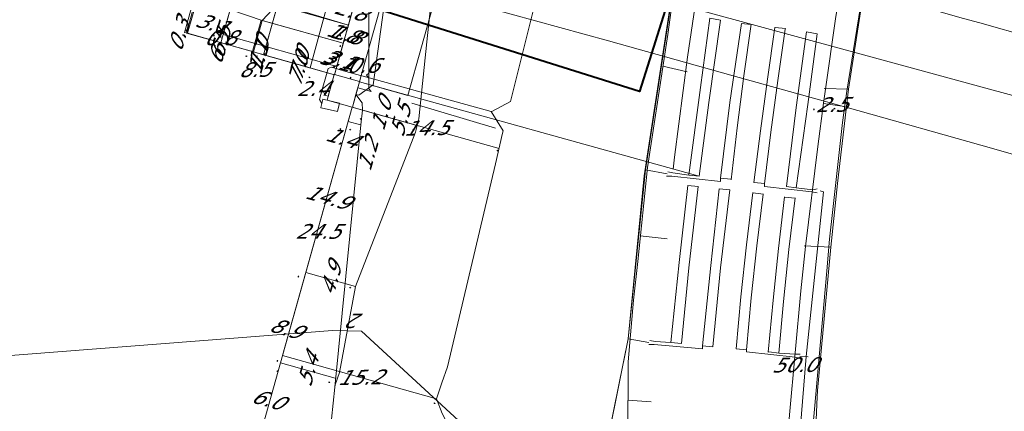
# Model space of a CAD drawing. Header units: metres. Extents: x 124576 to 133557, y 395865 to 402386.
# Tile 432 of 447: x 133003 to 133096, y 401091 to 401128. Entities that reach past the tile are written whole.
import ezdxf
from ezdxf.enums import TextEntityAlignment as Align

# ---------------------------------------------------------------- set-up
doc = ezdxf.new("R2010")
doc.units = ezdxf.units.M
doc.header["$MEASUREMENT"] = 0
for name, color, linetype, lineweight, true_color in [('LG_AanduidingEisVoorzorgsmaatregel', 7, 'Continuous', 40, 0xf7284a), ('LG_buisleidingGevaarlijkeInhoud_Petrochemical_Pipeline_Services', 7, 'Continuous', 13, 0x000000), ('LG_Datatransport_KPN_BV', 3, 'Continuous', 13, 0x00ff00), ('LG_Datatransport_Ziggo_BV', 3, 'Continuous', 13, 0x00ff00), ('LG_Laag_Spanning', 7, 'Continuous', 13, 0x960000), ('LG_Laag_Spanning_Enexis_Netbeheer_BV', 7, 'Continuous', 13, 0x960000), ('LG_Laag_Spanning_Gemeente_Tilburg_Ruimtelijke_Uitvoering', 7, 'Continuous', 13, 0x960000), ('LG_Midden_Spanning', 7, 'Continuous', 13, 0xd20000), ('LG_Midden_Spanning_Enexis_Netbeheer_BV', 7, 'Continuous', 13, 0xd20000), ('LG_Riool_Vrij_Verval_Gemeente_Tilburg_Ruimtelijke_Uitvoering', 7, 'Continuous', 13, 0xca00a0), ('LG_RRPWest_buisleidingGevaarlijkeInhoud_Rotterdam-Rijn_Pijpleiding_Mij_NV_West', 7, 'Continuous', 13, 0x000000), ('MV_Datatransport_lijn', 3, 'Continuous', 0, 0x00ff00)]:
    doc.layers.add(name, color=color, linetype=linetype, lineweight=lineweight, true_color=true_color)
for name, color, linetype, lineweight in [('MV_Datatransport', 7, 'Continuous', 0), ('MV_Laag_Spanning', 7, 'Continuous', 0), ('MV_Laag_Spanning_lijn', 7, 'Continuous', 0), ('MV_Laag_Spanning_pijl', 7, 'Continuous', 0), ('MV_Midden_Spanning', 7, 'Continuous', 0), ('MV_Midden_Spanning_lijn', 7, 'Continuous', 0), ('MV_Midden_Spanning_pijl', 7, 'Continuous', 0)]:
    doc.layers.add(name, color=color, linetype=linetype, lineweight=lineweight)
doc.styles.add('Klic_Annotatie', font='verdanai.ttf', dxfattribs={"oblique": 20, "height": 1.4})

# ---------------------------------------------------------------- blocks, each defined once
blk = doc.blocks.new('m_pijl')
at = {"layer": 'MV_Laag_Spanning_pijl'}
blk.add_hatch(color=7, dxfattribs=at).paths.add_polyline_path([(-1, -0.33), (-1, 0), (-1, 0.33), (0, 0)])
at = {"layer": 'MV_Laag_Spanning_pijl', "flags": 128}
blk.add_lwpolyline([(-1, 0), (-1, 0.33), (0, 0), (-1, -0.33), (-1, 0)], close=True, dxfattribs=at)
blk = doc.blocks.new('m_pijl_1')
at = {"layer": 'MV_Midden_Spanning_pijl'}
blk.add_hatch(color=7, dxfattribs=at).paths.add_polyline_path([(-1, -0.33), (-1, 0), (-1, 0.33), (0, 0)])
at = {"layer": 'MV_Midden_Spanning_pijl', "flags": 128}
blk.add_lwpolyline([(-1, 0), (-1, 0.33), (0, 0), (-1, -0.33), (-1, 0)], close=True, dxfattribs=at)

msp = doc.modelspace()

# ---------------------------------------------------------------- linework, layer by layer
at = {"layer": 'LG_AanduidingEisVoorzorgsmaatregel', "flags": 128}
msp.add_lwpolyline([(133018.415, 401135.195), (133004.11, 401139.707), (133013.134, 401168.317), (133056.142, 401154.752), (133070.447, 401150.24), (133061.423, 401121.629), (133018.415, 401135.195)], close=True, dxfattribs=at)
at = {"layer": 'LG_buisleidingGevaarlijkeInhoud_Petrochemical_Pipeline_Services', "flags": 128}
msp.add_lwpolyline([(132919.617, 401174.3), (132938.697, 401168.185), (132957.347, 401162.131), (132975.111, 401156.562), (132994.489, 401150.272), (133013.679, 401144.231), (133032.944, 401138.529), (133036.999, 401137.406), (133040.294, 401136.468), (133043.345, 401135.615), (133045.371, 401135.176), (133047.089, 401134.783), (133047.089, 401134.783), (133048.802, 401134.32), (133051.003, 401133.725), (133054.139, 401132.877), (133057.83, 401131.879), (133061.56, 401130.87), (133061.561, 401130.87), (133063.742, 401130.28), (133063.743, 401130.28), (133065.742, 401129.739), (133200.843, 401092.954)], dxfattribs=at)
at = {"layer": 'LG_Datatransport_KPN_BV', "flags": 128}
msp.add_lwpolyline([(132859.836, 401093.82), (132876.176, 401093.027), (132934.285, 401093.328), (132990.171, 401095.676), (133000, 401096.435), (133032.251, 401098.926), (133034.991, 401098.871), (133056.667, 401078.927)], dxfattribs=at)
at = {"layer": 'LG_Datatransport_Ziggo_BV', "flags": 128}
for points in [[(132855.431, 400967.966), (132855.49, 400970.16), (132856.293, 400974.367), (132857.073, 400987.32), (132858.152, 401037.842), (132858.55, 401044.051), (132857.709, 401047.416), (132861.476, 401116.882), (132862.538, 401127.026), (132874.369, 401137.968), (132874.546, 401152.246), (132875.03, 401162.121), (132876.196, 401176.45), (132896.131, 401170.697), (132943.439, 401155.15), (132991.129, 401140.124), (133025.572, 401128.389), (133027.053, 401129.957), (133042.57, 401144.895), (133044.279, 401146.22), (133044.691, 401156.774), (133044.595, 401156.878), (133044.699, 401156.974), (133049.621, 401282.894)], [(133049.621, 401282.894), (133044.279, 401146.22), (133042.57, 401144.895), (133027.053, 401129.957), (133025.572, 401128.389), (132991.129, 401140.124), (132943.439, 401155.15), (132896.131, 401170.697), (132876.196, 401176.45), (132875.03, 401162.121), (132874.546, 401152.246), (132874.369, 401137.968), (132862.538, 401127.026), (132861.476, 401116.882), (132857.709, 401047.416), (132858.55, 401044.051), (132858.152, 401037.842), (132857.073, 400987.32), (132856.293, 400974.367), (132855.49, 400970.16), (132855.431, 400967.966)], [(133049.621, 401282.894), (133044.699, 401156.974), (133044.595, 401156.878), (133044.691, 401156.774), (133044.279, 401146.22), (133042.57, 401144.895), (133027.053, 401129.957), (133025.572, 401128.389), (132991.129, 401140.124), (132943.439, 401155.15), (132896.131, 401170.697), (132876.196, 401176.45), (132875.03, 401162.121), (132874.546, 401152.246), (132874.369, 401137.968), (132862.538, 401127.026), (132861.476, 401116.882), (132857.709, 401047.416), (132858.55, 401044.051), (132858.152, 401037.842), (132857.073, 400987.32), (132856.293, 400974.367), (132855.49, 400970.16), (132855.431, 400967.966)], [(132855.431, 400967.966), (132855.49, 400970.16), (132856.293, 400974.367), (132857.073, 400987.32), (132858.152, 401037.842), (132858.55, 401044.051), (132857.709, 401047.416), (132861.476, 401116.882), (132862.538, 401127.026), (132874.369, 401137.968), (132874.546, 401152.246), (132875.03, 401162.121), (132876.196, 401176.45), (132896.131, 401170.697), (132943.439, 401155.15), (132991.129, 401140.124), (133025.572, 401128.389), (133027.053, 401129.957), (133042.57, 401144.895), (133044.279, 401146.22), (133044.691, 401156.774), (133044.595, 401156.878), (133044.699, 401156.974), (133049.621, 401282.894)], [(133027.053, 401129.957), (133025.572, 401128.389), (132991.129, 401140.124), (132943.439, 401155.15), (132896.131, 401170.697), (132876.196, 401176.45), (132875.03, 401162.121), (132874.546, 401152.246), (132874.369, 401137.968), (132862.538, 401127.026), (132861.476, 401116.882), (132857.709, 401047.416)], [(133027.053, 401129.957), (133025.572, 401128.389), (132991.129, 401140.124), (132943.439, 401155.15), (132896.131, 401170.697), (132876.196, 401176.45), (132875.03, 401162.121), (132874.546, 401152.246), (132874.369, 401137.968), (132862.538, 401127.026), (132861.476, 401116.882), (132857.709, 401047.416)], [(133027.053, 401129.957), (133025.572, 401128.389), (132991.129, 401140.124), (132943.439, 401155.15), (132896.131, 401170.697), (132876.196, 401176.45), (132875.03, 401162.121), (132874.546, 401152.246), (132874.369, 401137.968), (132862.538, 401127.026), (132861.476, 401116.882), (132857.709, 401047.416)], [(133027.053, 401129.957), (133025.572, 401128.389), (132991.129, 401140.124), (132943.439, 401155.15), (132896.131, 401170.697), (132876.196, 401176.45), (132875.03, 401162.121), (132874.546, 401152.246), (132874.369, 401137.968), (132862.538, 401127.026), (132861.476, 401116.882), (132857.709, 401047.416)], [(133027.053, 401129.957), (133025.572, 401128.389), (132991.129, 401140.124), (132943.439, 401155.15), (132896.131, 401170.697), (132876.196, 401176.45), (132875.03, 401162.121), (132874.546, 401152.246), (132874.369, 401137.968), (132862.538, 401127.026), (132861.476, 401116.882), (132857.709, 401047.416)]]:
    msp.add_lwpolyline(points, dxfattribs=at)
at = {"layer": 'LG_Laag_Spanning', "flags": 128}
for points in [[(133034.132, 401120.13), (133034.133, 401120.13), (133034.135, 401120.131), (133034.136, 401120.131), (133034.137, 401120.132), (133034.138, 401120.133), (133034.139, 401120.134), (133034.139, 401120.135), (133034.14, 401120.136), (133034.141, 401120.137), (133034.659, 401121.979), (133034.821, 401122.557), (133034.821, 401122.559), (133034.821, 401122.56), (133034.821, 401122.561), (133034.821, 401122.562), (133034.82, 401122.564), (133034.82, 401122.565), (133034.819, 401122.566), (133034.818, 401122.567), (133034.817, 401122.568), (133034.816, 401122.568), (133034.815, 401122.569), (133034.814, 401122.57), (133032.434, 401123.24), (133032.433, 401123.24), (133032.431, 401123.24), (133032.43, 401123.24), (133032.429, 401123.24), (133032.428, 401123.239), (133032.426, 401123.239), (133032.425, 401123.238), (133032.424, 401123.237), (133032.423, 401123.236), (133032.423, 401123.235), (133032.422, 401123.234), (133032.421, 401123.233), (133031.847, 401121.189), (133031.741, 401120.813), (133031.741, 401120.812), (133031.741, 401120.81), (133031.741, 401120.809), (133031.741, 401120.808), (133031.742, 401120.807), (133031.742, 401120.805), (133031.743, 401120.804), (133031.744, 401120.803), (133031.745, 401120.802), (133031.746, 401120.802), (133031.747, 401120.801), (133031.748, 401120.8), (133034.128, 401120.13), (133034.13, 401120.13), (133034.131, 401120.13), (133034.132, 401120.13)], [(133032.728, 401119.74), (133032.729, 401119.74), (133032.73, 401119.741), (133032.731, 401119.741), (133032.732, 401119.742), (133032.733, 401119.743), (133032.734, 401119.744), (133032.735, 401119.745), (133032.735, 401119.746), (133032.736, 401119.748), (133032.911, 401120.528), (133032.911, 401120.529), (133032.911, 401120.53), (133032.911, 401120.532), (133032.911, 401120.533), (133032.91, 401120.534), (133032.91, 401120.535), (133032.909, 401120.536), (133032.908, 401120.537), (133032.907, 401120.538), (133032.906, 401120.539), (133032.905, 401120.539), (133032.903, 401120.54), (133031.343, 401120.892), (133031.342, 401120.892), (133031.341, 401120.892), (133031.339, 401120.892), (133031.338, 401120.892), (133031.337, 401120.891), (133031.336, 401120.891), (133031.335, 401120.89), (133031.334, 401120.889), (133031.333, 401120.888), (133031.332, 401120.887), (133031.332, 401120.886), (133031.331, 401120.884), (133031.243, 401120.494), (133031.155, 401120.103), (133031.155, 401120.102), (133031.155, 401120.101), (133031.155, 401120.099), (133031.155, 401120.098), (133031.156, 401120.097), (133031.156, 401120.096), (133031.157, 401120.095), (133031.158, 401120.094), (133031.159, 401120.093), (133031.16, 401120.092), (133031.161, 401120.092), (133031.163, 401120.091), (133032.724, 401119.74), (133032.725, 401119.74), (133032.726, 401119.74), (133032.728, 401119.74)]]:
    msp.add_lwpolyline(points, dxfattribs=at)
at = {"layer": 'LG_Laag_Spanning_Enexis_Netbeheer_BV'}
for p, q in [((133035.716, 401123.374), (133035.715, 401122.89)), ((133035.912, 401121.626), (133034.649, 401121.982)), ((133047.752, 401118.166), (133039.789, 401120.532)), ((133047.752, 401118.166), (133039.789, 401120.532))]:
    msp.add_line(p, q, dxfattribs=at)
at = {"layer": 'LG_Laag_Spanning_Enexis_Netbeheer_BV', "flags": 128}
for points in [[(133050.539, 401275.096), (133045.326, 401142.319), (133044.93, 401142.042), (133035.36, 401145.141), (133035.744, 401144.613), (133035.731, 401134.974), (133035.716, 401123.374), (133035.715, 401122.89), (133035.713, 401121.888), (133035.912, 401121.626), (133034.649, 401121.982)], [(133034.649, 401121.982), (133035.912, 401121.626), (133035.713, 401121.888), (133035.715, 401122.89), (133035.483, 401123.198), (133035.716, 401123.374), (133035.731, 401134.974), (133035.744, 401144.613), (133035.36, 401145.141), (133028.058, 401147.507), (133027.767, 401148.05), (133027.893, 401148.498), (133029.101, 401152.787), (133029.153, 401152.973), (133028.834, 401153.566), (132999.505, 401163.447), (132911.063, 401192.089)], [(133085.656, 401149.589), (133085.305, 401147.591), (133081.111, 401121.676), (133080.707, 401118.704), (133079.797, 401110.439)], [(133085.656, 401149.589), (133085.305, 401147.591), (133081.111, 401121.676), (133080.707, 401118.704), (133079.797, 401110.439)], [(133031.857, 401121.186), (133031.597, 401121.259), (133031.28, 401121.825), (133031.676, 401123.232), (133031.839, 401123.81), (133032.148, 401123.933), (133033.529, 401123.544), (133036.42, 401122.741), (133047.333, 401119.749), (133047.391, 401119.729), (133049.173, 401120.698), (133055.615, 401146.527)], [(133055.615, 401146.527), (133049.173, 401120.698), (133047.391, 401119.729), (133047.333, 401119.749)], [(133035.36, 401145.141), (133035.744, 401144.613), (133035.731, 401134.974), (133035.716, 401123.374)], [(133043.028, 401075.525), (133044.461, 401075.702), (133048.575, 401076.816), (133049.197, 401077.227), (133049.641, 401077.83), (133048.763, 401079.066), (133042.672, 401091.058), (133042.13, 401092.44), (133042.649, 401093.961), (133043.167, 401095.481), (133047.742, 401114.752), (133048.41, 401117.676), (133048.457, 401117.888), (133047.333, 401119.749), (133036.42, 401122.741), (133033.529, 401123.544), (133032.148, 401123.933), (133031.839, 401123.81), (133031.676, 401123.232), (133031.28, 401121.825), (133031.026, 401120.878), (133031.253, 401120.492)], [(133043.028, 401075.525), (133044.461, 401075.702), (133048.575, 401076.816), (133049.197, 401077.227), (133049.641, 401077.83), (133048.763, 401079.066), (133042.672, 401091.058), (133042.13, 401092.44), (133042.649, 401093.961), (133043.167, 401095.481), (133047.742, 401114.752), (133048.41, 401117.676), (133048.457, 401117.888), (133047.333, 401119.749), (133036.42, 401122.741), (133033.529, 401123.544), (133032.148, 401123.933), (133031.839, 401123.81), (133031.676, 401123.232), (133031.28, 401121.825), (133031.026, 401120.878), (133031.253, 401120.492)], [(133043.028, 401075.525), (133044.461, 401075.702), (133048.575, 401076.816), (133049.197, 401077.227), (133049.641, 401077.83), (133048.763, 401079.066), (133042.672, 401091.058), (133042.13, 401092.44), (133042.649, 401093.961), (133043.167, 401095.481), (133047.742, 401114.752), (133048.41, 401117.676), (133048.457, 401117.888), (133047.333, 401119.749), (133036.42, 401122.741), (133033.529, 401123.544), (133032.148, 401123.933), (133031.839, 401123.81), (133031.676, 401123.232), (133031.28, 401121.825), (133031.026, 401120.878), (133031.253, 401120.492)], [(133047.333, 401119.749), (133036.42, 401122.741), (133033.529, 401123.544), (133032.148, 401123.933), (133031.839, 401123.81), (133031.676, 401123.232), (133031.28, 401121.825)], [(133035.715, 401122.89), (133035.483, 401123.198), (133035.716, 401123.374)], [(133035.715, 401122.89), (133035.713, 401121.888), (133035.912, 401121.626)], [(133031.253, 401120.492), (133031.026, 401120.878), (133031.28, 401121.825)], [(133031.857, 401121.186), (133031.597, 401121.259), (133031.28, 401121.825)], [(133043.028, 401075.525), (133044.461, 401075.702), (133048.575, 401076.816), (133049.197, 401077.227), (133049.641, 401077.83), (133048.763, 401079.066), (133042.672, 401091.058), (133042.13, 401092.44), (133042.649, 401093.961), (133043.167, 401095.481), (133047.742, 401114.752), (133048.41, 401117.676), (133048.457, 401117.888), (133047.333, 401119.749)], [(133079.797, 401110.439), (133079.485, 401107.602), (133079.207, 401104.616), (133076.279, 401071.586), (133076.251, 401071.347), (133076.127, 401069.864), (133076.125, 401069.845)], [(133079.797, 401110.439), (133079.485, 401107.602), (133079.207, 401104.616), (133076.279, 401071.586), (133076.251, 401071.347), (133076.127, 401069.864), (133076.125, 401069.845)]]:
    msp.add_lwpolyline(points, dxfattribs=at)
at = {"layer": 'LG_Laag_Spanning_Gemeente_Tilburg_Ruimtelijke_Uitvoering'}
for p, q in [((133062.003, 401114.208), (133069.25, 401161.8)), ((133062.003, 401114.208), (133064.057, 401113.818)), ((133064.1, 401114), (133064.6, 401113.9)), ((133064, 401113.6), (133064.5, 401113.6)), ((133078.3, 401112), (133077.8, 401112.1)), ((133077.9, 401112.3), (133078.3, 401112.4)), ((133056.641, 401079.9), (133060.35, 401098.15)), ((133060.35, 401098.15), (133062.3, 401097.8)), ((133062.4, 401098), (133062.9, 401097.9)), ((133062.3, 401097.6), (133062.8, 401097.6)), ((133076.7, 401096.7), (133076.2, 401096.7)), ((133076.2, 401096.4), (133076.6, 401096.3)), ((133077.455, 401096.433), (133076.662, 401096.501))]:
    msp.add_line(p, q, dxfattribs=at)
at = {"layer": 'LG_Laag_Spanning_Gemeente_Tilburg_Ruimtelijke_Uitvoering', "flags": 128}
for points in [[(133060.35, 401098.15), (133061.869, 401113.628), (133069.25, 401161.8)], [(133069.1, 401113.4), (133070, 401120.6), (133071.1, 401128.1), (133072, 401128), (133072.037, 401128.025), (133071.335, 401123.111), (133070.699, 401118.187), (133070.129, 401113.256), (133070.1, 401113.3), (133069.1, 401113.4), (133069.1, 401113.1), (133064.5, 401113.6)], [(133066.1, 401113.7), (133067.2, 401122), (133068.1, 401128.6), (133069.1, 401128.4), (133068, 401120.6), (133067.1, 401113.6), (133066.1, 401113.7), (133064.6, 401113.9)], [(133073.3, 401112.9), (133072.3, 401113), (133072.298, 401112.99), (133072.906, 401117.902), (133073.565, 401122.807), (133074.276, 401127.705), (133074.3, 401127.7), (133075.3, 401127.6), (133075.268, 401127.561), (133074.558, 401122.674), (133073.901, 401117.779), (133073.297, 401112.877), (133073.3, 401112.9), (133073.3, 401112.6), (133077.8, 401112.1)], [(133076.3, 401112.5), (133075.4, 401112.6), (133076.3, 401120.1), (133077.3, 401127.3), (133078.3, 401127.1), (133077.4, 401120.4), (133076.3, 401112.5), (133077.9, 401112.3)], [(133056.5, 401079.4), (133056.673, 401080.042), (133060.35, 401098.15), (133062.003, 401114.208)], [(133062.9, 401097.9), (133064.4, 401097.8), (133065.4, 401097.7), (133066.1, 401104.9), (133067, 401112.6), (133066, 401112.7), (133065.2, 401105.4), (133064.4, 401097.8)], [(133062.8, 401097.6), (133067.4, 401097.2), (133067.4, 401097.5), (133068.4, 401097.4), (133069.1, 401104.9), (133070, 401112.3), (133069, 401112.4), (133068.2, 401105.1), (133067.4, 401097.5)], [(133076.2, 401096.4), (133071.6, 401096.9), (133071.6, 401097.1), (133071.584, 401097.09), (133072.043, 401102.034), (133072.575, 401106.971), (133073.179, 401111.899), (133073.2, 401111.9), (133072.2, 401112), (133072.176, 401112.032), (133071.583, 401107.09), (133071.054, 401102.14), (133070.589, 401097.184), (133070.6, 401097.2), (133071.6, 401097.1)], [(133078.6, 401112.2), (133078.9, 401112.1), (133077.265, 401096.474), (133075.8, 401078.6), (133075.575, 401069.613)], [(133076.2, 401096.7), (133074.7, 401096.8), (133074.653, 401096.79), (133075.106, 401101.708), (133075.621, 401106.62), (133076.199, 401111.524), (133076.2, 401111.5), (133075.2, 401111.6), (133075.207, 401111.641), (133074.635, 401106.73), (133074.119, 401101.812), (133073.658, 401096.889), (133073.7, 401096.9), (133074.7, 401096.8)]]:
    msp.add_lwpolyline(points, dxfattribs=at)
at = {"layer": 'LG_Midden_Spanning', "flags": 128}
msp.add_lwpolyline([(133034.132, 401120.13), (133034.133, 401120.13), (133034.135, 401120.131), (133034.136, 401120.131), (133034.137, 401120.132), (133034.138, 401120.133), (133034.139, 401120.134), (133034.139, 401120.135), (133034.14, 401120.136), (133034.141, 401120.137), (133034.48, 401121.344), (133034.821, 401122.557), (133034.821, 401122.559), (133034.821, 401122.56), (133034.821, 401122.561), (133034.821, 401122.562), (133034.82, 401122.564), (133034.82, 401122.565), (133034.819, 401122.566), (133034.818, 401122.567), (133034.817, 401122.568), (133034.816, 401122.568), (133034.815, 401122.569), (133034.814, 401122.57), (133032.434, 401123.24), (133032.433, 401123.24), (133032.431, 401123.24), (133032.43, 401123.24), (133032.429, 401123.24), (133032.428, 401123.239), (133032.426, 401123.239), (133032.425, 401123.238), (133032.424, 401123.237), (133032.423, 401123.236), (133032.423, 401123.235), (133032.422, 401123.234), (133032.421, 401123.233), (133031.741, 401120.813), (133031.741, 401120.812), (133031.741, 401120.81), (133031.741, 401120.809), (133031.741, 401120.808), (133031.742, 401120.807), (133031.742, 401120.805), (133031.743, 401120.804), (133031.744, 401120.803), (133031.745, 401120.802), (133031.746, 401120.802), (133031.747, 401120.801), (133031.748, 401120.8), (133034.128, 401120.13), (133034.13, 401120.13), (133034.131, 401120.13), (133034.132, 401120.13)], dxfattribs=at)
at = {"layer": 'LG_Midden_Spanning_Enexis_Netbeheer_BV'}
msp.add_line((133032.47, 401093.567), (133034.954, 401118.464), dxfattribs=at)
at = {"layer": 'LG_Midden_Spanning_Enexis_Netbeheer_BV', "flags": 128}
for points in [[(133034.47, 401121.347), (133034.75, 401121.294), (133036.125, 401122.256), (133039.946, 401149.974), (133039.904, 401150.185), (133036.332, 401151.353), (133030.488, 401153.264), (132976.801, 401170.818)], [(133043.73, 401151.433), (133043.698, 401150.934), (133043.5, 401147.79), (133043.235, 401145.303), (133041.217, 401126.346), (133040.455, 401119.026), (133040.152, 401117.773), (133034.439, 401103.123)], [(133043.698, 401150.934), (133043.5, 401147.79), (133043.235, 401145.303), (133041.217, 401126.346), (133040.455, 401119.026), (133040.152, 401117.773), (133034.439, 401103.123)], [(133034.47, 401121.347), (133034.75, 401121.294), (133036.125, 401122.256), (133039.946, 401149.974), (133039.904, 401150.185)], [(133043.235, 401145.303), (133041.217, 401126.346), (133040.455, 401119.026), (133040.152, 401117.773), (133034.439, 401103.123)], [(133034.954, 401118.464), (133035.094, 401119.869), (133035.062, 401120.55), (133034.47, 401121.347)], [(133034.954, 401118.464), (133035.094, 401119.869), (133035.062, 401120.55), (133034.47, 401121.347)], [(133028.685, 400996.485), (133028.505, 400997.083), (133028.099, 400998.064), (133027.88, 400999.314), (133027.887, 400999.464), (133027.922, 401000.223), (133031.923, 401087.696), (133031.96, 401088.344), (133032.013, 401088.992), (133032.47, 401093.567), (133034.954, 401118.464)], [(133156.295, 400998.735), (133144.995, 400998.799), (133106.186, 400999.019), (133089.086, 400999.116), (133039.087, 400999.4), (133028.537, 400999.46), (133027.917, 401000.113), (133027.922, 401000.223), (133031.923, 401087.696), (133031.96, 401088.344), (133032.013, 401088.992), (133032.47, 401093.567), (133032.49, 401093.77), (133032.905, 401094.964), (133034.439, 401103.123)], [(133156.295, 400998.735), (133144.995, 400998.799), (133106.186, 400999.019), (133089.086, 400999.116), (133039.087, 400999.4), (133028.537, 400999.46), (133027.917, 401000.113), (133027.922, 401000.223), (133031.923, 401087.696), (133031.96, 401088.344), (133032.013, 401088.992), (133032.47, 401093.567), (133032.49, 401093.77), (133032.905, 401094.964), (133034.439, 401103.123)], [(133034.439, 401103.123), (133032.905, 401094.964), (133032.49, 401093.77), (133032.47, 401093.567)], [(133031.96, 401088.344), (133032.013, 401088.992), (133032.47, 401093.567)]]:
    msp.add_lwpolyline(points, dxfattribs=at)
at = {"layer": 'LG_Riool_Vrij_Verval_Gemeente_Tilburg_Ruimtelijke_Uitvoering'}
for p, q in [((133065.961, 401123.505), (133063.636, 401124.034)), ((133078.956, 401121.905), (133081.274, 401121.853)), ((133064.048, 401107.652), (133061.498, 401107.913)), ((133077.049, 401106.983), (133079.592, 401106.844)), ((133062.521, 401092.174), (133060.317, 401092.323))]:
    msp.add_line(p, q, dxfattribs=at)
at = {"layer": 'LG_Riool_Vrij_Verval_Gemeente_Tilburg_Ruimtelijke_Uitvoering', "flags": 128}
for points in [[(133060.327, 401095.959), (133060.862, 401101.835), (133061.249, 401105.479), (133062.164, 401114.431), (133064.099, 401127.053), (133065.864, 401139.824), (133068.038, 401152.104), (133069.489, 401159.782), (133069.591, 401160.349)], [(133078.304, 401092.633), (133078.337, 401093.245), (133079.592, 401106.844), (133080.23, 401112.89), (133081.274, 401121.853), (133083.596, 401136.76), (133084.847, 401143.668), (133086.443, 401151.923), (133086.451, 401152.494), (133087.178, 401152.358), (133098.015, 401150.77), (133106.348, 401149.633)], [(133060.327, 401095.959), (133060.289, 401081.397), (133061.297, 401081.359)], [(133077.57, 401065.307), (133077.57, 401075.851), (133078.299, 401092.63)]]:
    msp.add_lwpolyline(points, dxfattribs=at)
at = {"layer": 'LG_RRPWest_buisleidingGevaarlijkeInhoud_Rotterdam-Rijn_Pijpleiding_Mij_NV_West', "flags": 128}
for points in [[(132930.97, 401164.483), (132942.398, 401160.837), (132942.666, 401160.758), (132953.857, 401157.221), (132965.573, 401153.516), (132977.289, 401149.801), (132989.015, 401146.095), (132999.971, 401142.695), (133011.744, 401139.189), (133023.307, 401136.019), (133035.18, 401132.819), (133046.913, 401129.624), (133058.477, 401126.445), (133070.316, 401123.136), (133082.155, 401119.817), (133093.834, 401116.524), (133105.662, 401113.175)], [(132992.247, 401159.568), (133003.115, 401155.931), (133003.304, 401155.875), (133014.38, 401152.191), (133014.43, 401152.179), (133025.569, 401148.573), (133025.698, 401148.529), (133036.988, 401144.968), (133037.107, 401144.934), (133048.202, 401141.509), (133048.331, 401141.465), (133059.587, 401138.065), (133059.616, 401138.054), (133070.894, 401134.694), (133082.373, 401131.387), (133092.217, 401128.574), (133093.744, 401128.144), (133103.57, 401125.381)]]:
    msp.add_lwpolyline(points, dxfattribs=at)
at = {"layer": 'MV_Datatransport_lijn'}
for p, q in [((133039.415, 401121.264), (133049.088, 401155.628)), ((133033.757, 401127.947), (133038.815, 401145.95)), ((133032.431, 401123.23), (133038.616, 401145.24)), ((133018.185, 401127.241), (133019.133, 401130.583)), ((133018.474, 401127.159), (133019.418, 401130.486)), ((133027.053, 401129.956), (133025.693, 401125.127)), ((133033.757, 401127.947), (133027.053, 401129.957)), ((133025.572, 401128.389), (133024.73, 401125.398)), ((133033.27, 401126.214), (133025.572, 401128.389)), ((133033.27, 401126.214), (133033.757, 401127.947)), ((133018.474, 401127.159), (133018.185, 401127.241)), ((133024.73, 401125.398), (133018.474, 401127.159)), ((133032.431, 401123.23), (133033.27, 401126.214)), ((133025.693, 401125.127), (133024.73, 401125.398)), ((133032.431, 401123.23), (133025.693, 401125.127)), ((133034.811, 401122.56), (133039.415, 401121.264))]:
    msp.add_line(p, q, dxfattribs=at)
at = {"layer": 'MV_Laag_Spanning_lijn'}
for p, q in [((133030.121, 401123.88), (133035.744, 401144.613)), ((133038.605, 401145.248), (133032.431, 401123.23)), ((133021.852, 401127.039), (133032.649, 401124.005)), ((133034.811, 401122.56), (133066.957, 401113.617))]:
    msp.add_line(p, q, dxfattribs=at)
at = {"layer": 'MV_Laag_Spanning_lijn', "flags": 128}
msp.add_lwpolyline([(133021.852, 401127.039), (133022.878, 401130.684), (133027.767, 401148.05)], dxfattribs=at)
at = {"layer": 'MV_Laag_Spanning_pijl'}
for p, q in [((133034.973, 401123.138), (133042.575, 401150.19)), ((133021.852, 401127.039), (133024.942, 401138.012)), ((133021.635, 401126.269), (133021.852, 401127.039)), ((133032.431, 401123.23), (133030.121, 401123.88)), ((133034.811, 401122.56), (133034.973, 401123.138)), ((133078.903, 401120.492), (133080.89, 401120.224)), ((133034.131, 401120.14), (133027.498, 401096.555)), ((133034.131, 401120.14), (133048.088, 401116.211)), ((133027.498, 401096.555), (133042.13, 401092.44))]:
    msp.add_line(p, q, dxfattribs=at)
at = {"layer": 'MV_Laag_Spanning_pijl', "flags": 128}
for points in [[(133078.907, 401120.518), (133079.083, 401121.853), (133080.055, 401128.542), (133081.084, 401135.222), (133083.86, 401151.451), (133087.095, 401167.159), (133087.654, 401169.664)], [(133064.612, 401114.269), (133064.741, 401115.398), (133065.991, 401124.881), (133066.931, 401131.305), (133067.929, 401137.737), (133069.433, 401146.709)], [(133030.121, 401123.88), (133021.939, 401126.184), (133021.635, 401126.269)], [(133074.125, 401070.758), (133074.491, 401076.02), (133075.661, 401090.926), (133076.738, 401102.711), (133077.187, 401106.927), (133078.363, 401116.405), (133078.907, 401120.518)]]:
    msp.add_lwpolyline(points, dxfattribs=at)
at = {"layer": 'MV_Midden_Spanning_lijn'}
msp.add_line((133032.431, 401123.23), (133039.946, 401149.974), dxfattribs=at)
at = {"layer": 'MV_Midden_Spanning_lijn', "flags": 128}
msp.add_lwpolyline([(133025.473, 401128.406), (133024.634, 401125.425), (133025.693, 401125.127), (133027.02, 401129.84), (133033.757, 401127.947), (133033.27, 401126.214), (133025.473, 401128.408)], dxfattribs=at)
at = {"layer": 'MV_Midden_Spanning_pijl'}
for p, q in [((133033.757, 401127.947), (133034.504, 401130.604)), ((133018.377, 401127.186), (133019.217, 401130.17)), ((133033.27, 401126.214), (133033.757, 401127.947)), ((133024.634, 401125.425), (133018.377, 401127.186)), ((133032.431, 401123.23), (133033.27, 401126.214)), ((133025.693, 401125.127), (133024.634, 401125.425)), ((133032.431, 401123.23), (133025.693, 401125.127)), ((133034.131, 401120.14), (133033.752, 401118.792)), ((133034.131, 401120.14), (133035.094, 401119.869)), ((133035.094, 401119.869), (133040.388, 401118.379)), ((133033.752, 401118.792), (133029.722, 401104.448)), ((133033.752, 401118.792), (133034.907, 401118.467)), ((133029.722, 401104.448), (133027.314, 401095.88)), ((133029.722, 401104.448), (133034.439, 401103.123)), ((133027.314, 401095.88), (133025.691, 401090.103)), ((133027.317, 401095.879), (133032.516, 401094.419))]:
    msp.add_line(p, q, dxfattribs=at)

# ---------------------------------------------------------------- block references
at = {"layer": 'MV_Laag_Spanning_pijl'}
for p, xscale, yscale, zscale, rotation in [((133021, 401127), 0.1, 0.1, 0.1, 74), ((133021, 401126), 0.1, 0.1, 0.1, 164), ((133030, 401123), 0.1, 0.1, 0.1, 164), ((133034, 401123), 0.1, 0.1, 0.1, 74), ((133078, 401120), 0.1, 0.1, 0.1, 82), ((133080, 401120), 0.09999999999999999, 0.09999999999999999, 0.09999999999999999, 353), ((133048, 401116), 0.1, 0.1, 0.1, 345), ((133027, 401096), 0.1, 0.1, 0.1, 255), ((133042, 401092), 0.1, 0.1, 0.1, 345)]:
    msp.add_blockref('m_pijl', p, dxfattribs=dict(at, xscale=xscale, yscale=yscale, zscale=zscale, rotation=rotation))
at = {"layer": 'MV_Midden_Spanning_pijl', "xscale": 0.1, "yscale": 0.1, "zscale": 0.1}
for p, rotation in [((133018, 401127), 164), ((133033, 401127), 74), ((133033, 401126), 74), ((133024, 401125), 164), ((133025, 401125), 164), ((133035, 401119), 345), ((133033, 401118), 255), ((133034, 401118), 345), ((133040, 401118), 345), ((133029, 401104), 255), ((133034, 401103), 345), ((133027, 401095), 255), ((133032, 401094), 345)]:
    msp.add_blockref('m_pijl_1', p, dxfattribs=dict(at, rotation=rotation))

# ---------------------------------------------------------------- texts
at = {"layer": 'MV_Datatransport', "style": 'Klic_Annotatie', "oblique": 20}
for s, rotation, p in [('0.3', 74, (133017.638, 401126.963)), ('1.8', 344, (133033.514, 401127.081)), ('6.5', 74, (133021.603, 401126.278)), ('1.0', 74, (133025.212, 401125.262)), ('7.0', 74, (133029.062, 401124.179)), ('3.1', 344, (133032.85, 401124.722)), ('2', 178.9, (133034.667, 401099.846))]:
    msp.add_text(s, height=1.4, rotation=rotation, dxfattribs=at).set_placement(p, align=Align.MIDDLE_CENTER)
at = {"layer": 'MV_Laag_Spanning', "style": 'Klic_Annotatie', "oblique": 20}
for s, p in [('0.8', (133021.532, 401126.742)), ('0.6', (133035.063, 401124.104)), ('24.5', (133030.815, 401108.348))]:
    msp.add_text(s, height=1.4, dxfattribs=at).set_placement(p, align=Align.MIDDLE_CENTER)
for s, p in [('8.5', (133024.817, 401123.714)), ('2.4', (133030.327, 401121.92)), ('2.5', (133079.651, 401120.391)), ('14.5', (133041.11, 401118.176)), ('50.0', (133076.095, 401095.68)), ('15.2', (133034.814, 401094.498))]:
    msp.add_text(s, height=1.4, rotation=1, dxfattribs=at).set_placement(p, align=Align.MIDDLE_CENTER)
at = {"layer": 'MV_Midden_Spanning', "style": 'Klic_Annotatie', "oblique": 20}
for s, rotation, p in [('2.8', 344, (133033.938, 401129.33)), ('3.1', 344, (133020.742, 401128.113)), ('1.8', 344, (133033.159, 401127.214)), ('6.5', 74, (133021.412, 401125.741)), ('1.1', 74, (133025.164, 401124.726)), ('7.0', 74, (133028.937, 401123.646)), ('3.1', 344, (133032.531, 401124.589)), ('1.0', 74, (133036.852, 401119.41)), ('5.5', 74, (133038.698, 401118.867)), ('1.4', 344, (133033.093, 401117.271)), ('1.2', 74, (133035.577, 401115.586)), ('14.9', 344, (133031.737, 401111.62)), ('4.9', 74, (133032.081, 401103.785)), ('8.9', 344, (133027.77, 401099.166)), ('5.4', 74, (133029.917, 401095.149)), ('6.0', 344, (133026.053, 401092.417))]:
    msp.add_text(s, height=1.4, rotation=rotation, dxfattribs=at).set_placement(p, align=Align.MIDDLE_CENTER)

doc.saveas('drawing.dxf')
